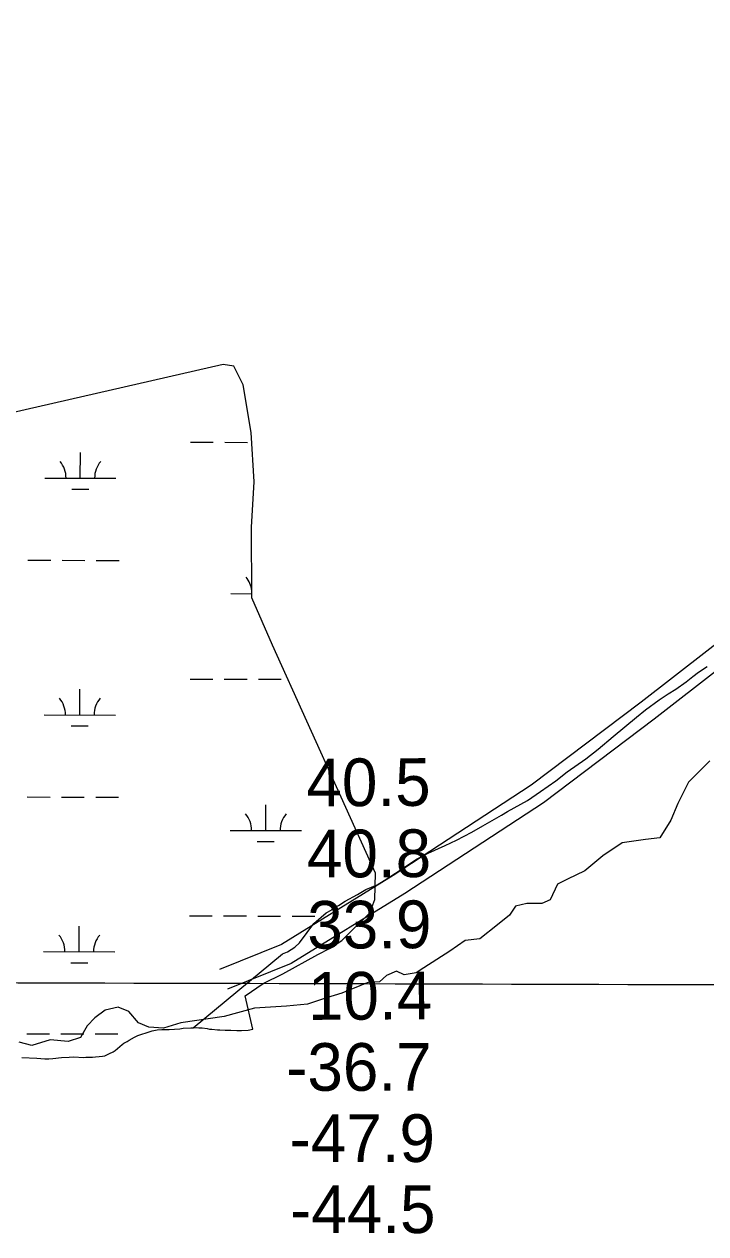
# Model space of a CAD drawing. Extents: x 3180038 to 3217926, y 922069 to 947485.
# Drawn here: x 3185268 to 3186224, y 933226 to 934926 of the extents above; entities that cross this region are included whole.
import ezdxf

# ---------------------------------------------------------------- set-up
doc = ezdxf.new("R2010")
doc.units = 0
for name, color, linetype in [('V-GRID-MAJR', 7, 'Continuous'), ('V-RIVR-EDGE', 7, 'Continuous'), ('V-RIVR-RANG', 7, 'Continuous'), ('V-ROAD-CNTR', 7, 'Continuous'), ('V-SITE-VEGE', 7, 'Continuous'), ('V-WETL-SWMP', 7, 'Continuous')]:
    doc.layers.add(name, color=color, linetype=linetype)

msp = doc.modelspace()

# ---------------------------------------------------------------- linework, layer by layer
at = {"layer": 'V-GRID-MAJR'}
msp.add_spline([(3184280, 933581.8), (3186889.6, 933574.8), (3192108.7, 933561.5), (3197327.7, 933549), (3202546.8, 933537.2), (3207765.9, 933526.2), (3212985, 933516), (3215594.6, 933511.2)], degree=3, dxfattribs=at)
at = {"layer": 'V-RIVR-EDGE'}
for points in [[(3186230.2, 933891), (3186200.1, 933861), (3186185, 933831), (3186175.6, 933807.7), (3186160, 933782.8), (3186139.7, 933780.3), (3186107, 933775.7), (3186080, 933757.6), (3186054.6, 933736.4), (3186030.2, 933724.5), (3186016.1, 933717.8), (3186006.2, 933695.5), (3185994.3, 933690.4), (3185973.5, 933690.4), (3185957.4, 933686.9), (3185949.1, 933673.9), (3185932, 933660.5), (3185907.5, 933640.8), (3185886.8, 933638.3), (3185865, 933623.3), (3185828.6, 933600), (3185817.7, 933592.8), (3185801.1, 933590.3), (3185790.2, 933595.5), (3185776.2, 933589.3), (3185766.3, 933580.5), (3185751.3, 933580), (3185713.4, 933564.5), (3185692.1, 933557.9), (3185665.6, 933549.1), (3185636.1, 933546.1), (3185590.9, 933543.6), (3185548.4, 933531.8), (3185487.7, 933522.6)], [(3185487.7, 933522.6), (3185463.3, 933515.4), (3185442.6, 933516.5), (3185428, 933522.7), (3185414.6, 933538.8), (3185399.6, 933544.6), (3185381.4, 933540.5), (3185366.9, 933529.6), (3185356, 933518.8), (3185346.6, 933502.2), (3185329.4, 933496.5), (3185304, 933498.7), (3185278.6, 933490.9), (3185260.5, 933495.6)]]:
    msp.add_lwpolyline(points, dxfattribs=at)
at = {"layer": 'V-ROAD-CNTR'}
for points in [[(3187236.4, 934925.7), (3187216.2, 934904.7), (3187182, 934869), (3186944.3, 934662), (3186835.5, 934547.5), (3186658.9, 934396.3), (3186473.5, 934240.5), (3186318.3, 934116.7), (3186133.8, 933973.2), (3185979.4, 933856.5), (3185785.7, 933729.6), (3185629, 933633), (3185541.8, 933597.7)], [(3187259, 934905.9), (3187237.8, 934883.9), (3187202.7, 934847.3), (3186965.1, 934640.3), (3186856.2, 934525.7), (3186678.3, 934373.4), (3186492.5, 934217.3), (3186336.8, 934093.1), (3186152.1, 933949.4), (3185996.6, 933832), (3185801.8, 933704.3), (3185642.6, 933606.1), (3185553, 933569.9)]]:
    msp.add_lwpolyline(points, dxfattribs=at)
at = {"layer": 'V-SITE-VEGE'}
for p, q in [((3186196.8, 934001.9), (3186206.2, 934009.3)), ((3186206.2, 934009.3), (3186214.1, 934015.2)), ((3186214.1, 934015.2), (3186226.4, 934023.4)), ((3186171.5, 933984.8), (3186182.3, 933991.5)), ((3186182.3, 933991.5), (3186196.8, 934001.9)), ((3186139.7, 933962.6), (3186159.2, 933976.7)), ((3186159.2, 933976.7), (3186171.5, 933984.8)), ((3186127.4, 933952.2), (3186139.7, 933962.6)), ((3186094.3, 933924.8), (3186127.4, 933952.2)), ((3186073.4, 933907.1), (3186094.3, 933924.8)), ((3186056, 933893.8), (3186073.4, 933907.1)), ((3186030, 933875.2), (3186056, 933893.8)), ((3186014.1, 933862.6), (3186030, 933875.2)), ((3185992.5, 933847.8), (3186014.1, 933862.6)), ((3185974.4, 933835.2), (3185992.5, 933847.8)), ((3185946.2, 933819.5), (3185974.4, 933835.2)), ((3185911.5, 933799.4), (3185937.5, 933814.3)), ((3185937.5, 933814.3), (3185946.2, 933819.5)), ((3185874.5, 933779.3), (3185896.3, 933790.5)), ((3185896.3, 933790.5), (3185911.5, 933799.4)), ((3185834.7, 933761.3), (3185858.6, 933771.8)), ((3185858.6, 933771.8), (3185874.5, 933779.3)), ((3185800, 933740.4), (3185819.5, 933753.1)), ((3185819.5, 933753.1), (3185834.7, 933761.3)), ((3185789.1, 933733), (3185800, 933740.4)), ((3185763.1, 933716.7), (3185773.2, 933722.6)), ((3185773.2, 933722.6), (3185789.1, 933733)), ((3185718.2, 933693.5), (3185735.6, 933703.2)), ((3185735.6, 933703.2), (3185747.1, 933709.9)), ((3185747.1, 933709.9), (3185763.1, 933716.7)), ((3185703, 933684.6), (3185708.8, 933687.6)), ((3185708.8, 933687.6), (3185718.2, 933693.5)), ((3185674.1, 933662.4), (3185691.4, 933677.2)), ((3185691.4, 933677.2), (3185698.7, 933680.9)), ((3185698.7, 933680.9), (3185703, 933684.6)), ((3185664.8, 933649.9), (3185674.1, 933662.4)), ((3185647.6, 933629.2), (3185654.1, 933635.1)), ((3185654.1, 933635.1), (3185664.8, 933649.9)), ((3185505, 933515.9), (3185630.2, 933619.5)), ((3185630.2, 933619.5), (3185637.5, 933622.6)), ((3185637.5, 933622.6), (3185647.6, 933629.2)), ((3185486.2, 933514.4), (3185491, 933515.1)), ((3185491, 933515.1), (3185501.6, 933515.8)), ((3185501.6, 933515.8), (3185505, 933515.9)), ((3185412.3, 933496.6), (3185414.9, 933498.6)), ((3185414.9, 933498.6), (3185422.6, 933502.7)), ((3185422.6, 933502.7), (3185427.2, 933505)), ((3185427.2, 933505), (3185444.4, 933510.5)), ((3185444.4, 933510.5), (3185447.4, 933511.4)), ((3185447.4, 933511.4), (3185454.6, 933512.9)), ((3185454.6, 933512.9), (3185460.9, 933513.5)), ((3185460.9, 933513.5), (3185466.5, 933513.6)), ((3185466.5, 933513.6), (3185471.3, 933513.5)), ((3185471.3, 933513.5), (3185478.7, 933513.7)), ((3185478.7, 933513.7), (3185486.2, 933514.4)), ((3185387.6, 933479.6), (3185392.4, 933482)), ((3185392.4, 933482), (3185395.5, 933484.1)), ((3185395.5, 933484.1), (3185398.7, 933486.5)), ((3185398.7, 933486.5), (3185405.2, 933492.5)), ((3185405.2, 933492.5), (3185407.8, 933494.2)), ((3185407.8, 933494.2), (3185412.3, 933496.6)), ((3185264.2, 933473.9), (3185285.5, 933473.2)), ((3185285.5, 933473.2), (3185296.5, 933472.3)), ((3185296.5, 933472.3), (3185302.2, 933472.4)), ((3185302.2, 933472.4), (3185308, 933472.6)), ((3185308, 933472.6), (3185320, 933474.2)), ((3185320, 933474.2), (3185330.9, 933474.7)), ((3185330.9, 933474.7), (3185337.3, 933474.8)), ((3185337.3, 933474.8), (3185350.8, 933474.3)), ((3185350.8, 933474.3), (3185354.4, 933474.6)), ((3185354.4, 933474.6), (3185363.8, 933474.7)), ((3185363.8, 933474.7), (3185367.8, 933474.9)), ((3185367.8, 933474.9), (3185373.1, 933475.6)), ((3185373.1, 933475.6), (3185377.5, 933475.9)), ((3185377.5, 933475.9), (3185381.1, 933476.5)), ((3185381.1, 933476.5), (3185387.6, 933479.6))]:
    msp.add_line(p, q, dxfattribs=at)
at = {"layer": 'V-WETL-SWMP'}
for p, q in [((3185547.1, 934447.4), (3185129.5, 934351.9)), ((3185562, 934445.1), (3185547.1, 934447.4)), ((3185575.1, 934418.9), (3185562, 934445.1)), ((3185586.3, 934352.1), (3185575.1, 934418.9)), ((3185590.4, 934282.7), (3185586.3, 934352.1)), ((3185501.2, 934338.4), (3185533.2, 934338.3)), ((3185549.2, 934338.3), (3185581.2, 934338.2)), ((3185346.5, 934288), (3185346.6, 934324)), ((3185296.5, 934288.1), (3185396.5, 934287.9)), ((3185587, 934219.1), (3185590.4, 934282.7)), ((3185334.5, 934272.6), (3185358.5, 934272.5)), ((3185587.4, 934119.6), (3185587, 934219.1)), ((3185272.9, 934172.7), (3185304.9, 934172.7)), ((3185320.9, 934172.6), (3185352.9, 934172.5)), ((3185368.9, 934172.5), (3185400.9, 934172.4)), ((3185557.6, 934125.7), (3185587.4, 934125.6)), ((3185616.1, 934053.3), (3185587.4, 934119.6)), ((3185760.8, 933733.1), (3185616.1, 934053.3)), ((3185345.8, 933955.3), (3185345.9, 933991.3)), ((3185500.5, 934005.7), (3185532.5, 934005.6)), ((3185548.5, 934005.6), (3185580.5, 934005.5)), ((3185596.5, 934005.5), (3185628.5, 934005.4)), ((3185295.8, 933955.4), (3185395.8, 933955.2)), ((3185333.7, 933939.9), (3185357.7, 933939.9)), ((3185272.1, 933840.1), (3185304.1, 933840)), ((3185320.1, 933839.9), (3185352.1, 933839.9)), ((3185368.1, 933839.8), (3185400.1, 933839.8)), ((3185606.9, 933792.9), (3185606.9, 933828.9)), ((3185556.9, 933793), (3185656.9, 933792.8)), ((3185594.8, 933777.5), (3185618.8, 933777.4)), ((3185760.1, 933696), (3185760.8, 933733.1)), ((3185753.1, 933677.4), (3185760.1, 933696)), ((3185499.7, 933673), (3185531.7, 933673)), ((3185547.7, 933672.9), (3185579.7, 933672.9)), ((3185595.7, 933672.8), (3185627.7, 933672.7)), ((3185643.7, 933672.7), (3185675.7, 933672.6)), ((3185713.4, 933638.3), (3185753.1, 933677.4)), ((3185345, 933622.6), (3185345.1, 933658.6)), ((3185696.4, 933627.3), (3185713.4, 933638.3)), ((3185295, 933622.8), (3185395, 933622.5)), ((3185630.8, 933591.7), (3185679.7, 933619)), ((3185679.7, 933619), (3185696.4, 933627.3)), ((3185333, 933607.2), (3185357, 933607.2)), ((3185603.3, 933578), (3185630.8, 933591.7)), ((3185578, 933560.8), (3185603.3, 933578)), ((3185588.8, 933513.7), (3185578, 933560.8)), ((3185486.2, 933514.4), (3185491, 933515.1)), ((3185491, 933515.1), (3185501.5, 933515.8)), ((3185501.5, 933515.8), (3185509.9, 933516.1)), ((3185509.9, 933516.1), (3185513.1, 933515.8)), ((3185513.1, 933515.8), (3185517.5, 933515.6)), ((3185517.5, 933515.6), (3185524.7, 933514.7)), ((3185271.4, 933507.4), (3185303.4, 933507.3)), ((3185319.4, 933507.3), (3185351.4, 933507.2)), ((3185367.4, 933507.2), (3185399.4, 933507.1)), ((3185412.3, 933496.6), (3185414.9, 933498.6)), ((3185414.9, 933498.6), (3185422.6, 933502.7)), ((3185422.6, 933502.7), (3185427.2, 933505)), ((3185427.2, 933505), (3185444.4, 933510.5)), ((3185444.4, 933510.5), (3185447.4, 933511.4)), ((3185447.4, 933511.4), (3185454.6, 933512.9)), ((3185454.6, 933512.9), (3185460.9, 933513.5)), ((3185460.9, 933513.5), (3185466.5, 933513.6)), ((3185466.5, 933513.6), (3185471.3, 933513.5)), ((3185471.3, 933513.5), (3185478.7, 933513.7)), ((3185478.7, 933513.7), (3185486.2, 933514.4)), ((3185524.7, 933514.7), (3185527.9, 933514.1)), ((3185527.9, 933514.1), (3185531.1, 933514)), ((3185531.1, 933514), (3185539.2, 933513.1)), ((3185539.2, 933513.1), (3185542.4, 933513.1)), ((3185542.4, 933513.1), (3185550, 933512.6)), ((3185550, 933512.6), (3185558, 933512.7)), ((3185558, 933512.7), (3185566.1, 933512)), ((3185566.1, 933512), (3185572.9, 933511.9)), ((3185572.9, 933511.9), (3185582.1, 933512.4)), ((3185582.1, 933512.4), (3185588.8, 933513.7)), ((3185387.6, 933479.6), (3185392.4, 933482)), ((3185392.4, 933482), (3185395.5, 933484)), ((3185395.5, 933484), (3185398.7, 933486.5)), ((3185398.7, 933486.5), (3185405.2, 933492.5)), ((3185405.2, 933492.5), (3185407.8, 933494.2)), ((3185407.8, 933494.2), (3185412.3, 933496.6)), ((3185264.2, 933473.9), (3185285.5, 933473.2)), ((3185285.5, 933473.2), (3185296.5, 933472.3)), ((3185296.5, 933472.3), (3185302.2, 933472.4)), ((3185302.2, 933472.4), (3185308, 933472.6)), ((3185308, 933472.6), (3185319.9, 933474.2)), ((3185319.9, 933474.2), (3185330.9, 933474.7)), ((3185330.9, 933474.7), (3185337.3, 933474.8)), ((3185337.3, 933474.8), (3185350.8, 933474.3)), ((3185350.8, 933474.3), (3185354.4, 933474.6)), ((3185354.4, 933474.6), (3185363.8, 933474.7)), ((3185363.8, 933474.7), (3185367.8, 933474.9)), ((3185367.8, 933474.9), (3185373.1, 933475.6)), ((3185373.1, 933475.6), (3185377.5, 933475.9)), ((3185377.5, 933475.9), (3185381.1, 933476.5)), ((3185381.1, 933476.5), (3185387.6, 933479.6))]:
    msp.add_line(p, q, dxfattribs=at)
for centre, start, end in [((3185291.3, 934288.6), 359.099, 40.6427), ((3185401.8, 934288.3), 139.099, 180.6427), ((3185552.4, 934126.1), 6.4247, 40.6427), ((3185290.5, 933955.9), 359.099, 40.6427), ((3185401, 933955.7), 139.099, 180.6427), ((3185551.6, 933793.5), 359.099, 40.6427), ((3185662.1, 933793.2), 139.099, 180.6427), ((3185289.8, 933623.2), 359.099, 40.6427), ((3185400.3, 933623), 139.099, 180.6427)]:
    msp.add_arc(centre, 35.2, start, end, dxfattribs=at)

# ---------------------------------------------------------------- texts
at = {"layer": 'V-RIVR-RANG'}
for s, p in [('40.5', (3185664, 933826.8)), ('40.8', (3185664.7, 933726.8)), ('33.9', (3185665.2, 933626.9)), ('10.4', (3185666.2, 933526.9))]:
    msp.add_text(s, height=67, rotation=0.2883, dxfattribs=at).set_placement(p)
for s, p in [('-36.7', (3185635.4, 933427.3)), ('-47.9', (3185640.1, 933327.3)), ('-44.5', (3185640.9, 933227.4))]:
    msp.add_text(s, height=67, dxfattribs=at).set_placement(p)

doc.saveas('drawing.dxf')
